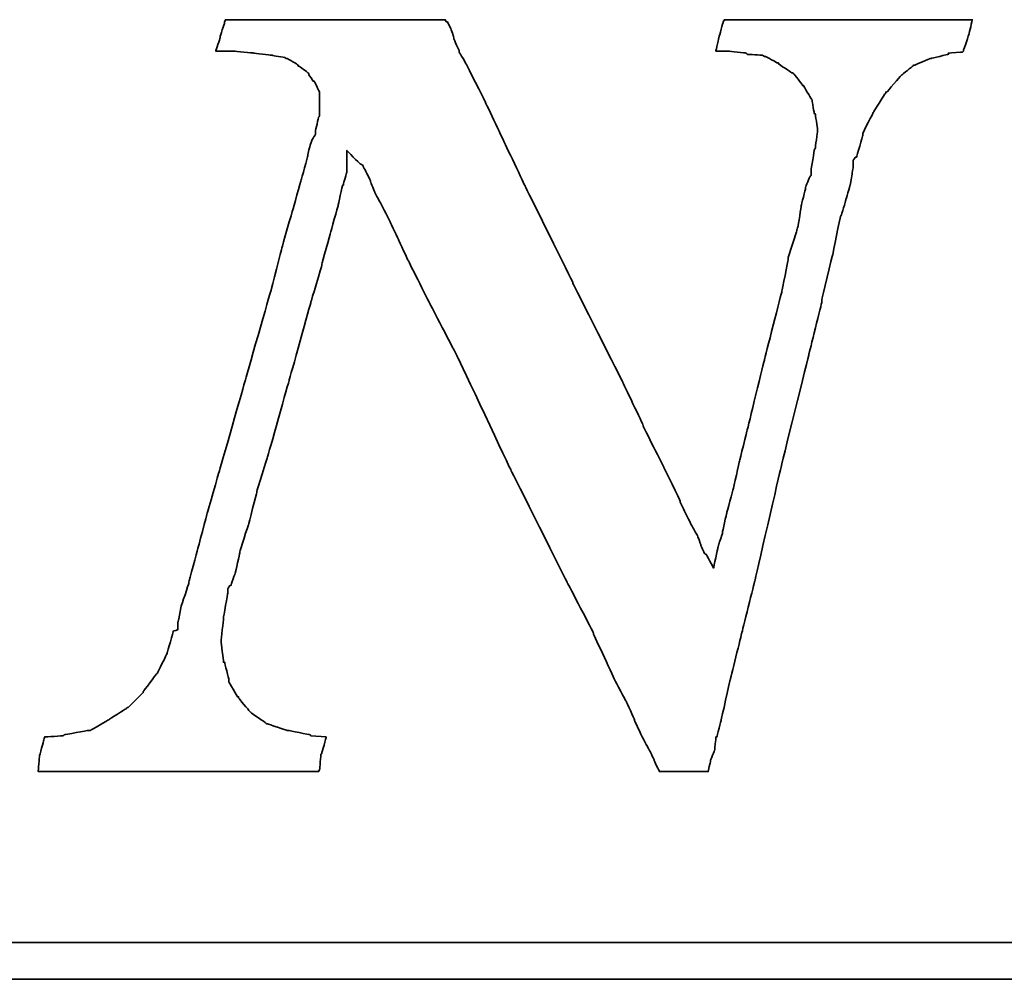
# Model space of a CAD drawing. Header units: millimetres. Extents: x -212 to 3135, y -1694 to 860.
# Tile 419 of 565: x 1106.82 to 1112.2, y -1119.61 to -1114.37. Entities that reach past the tile are written whole.
import ezdxf

# ---------------------------------------------------------------- set-up
doc = ezdxf.new("R2010")
doc.units = ezdxf.units.MM
doc.layers.add('DIM', color=4, linetype='CONTINUOUS')
doc.layers.add('layer 1', color=7, linetype='CONTINUOUS')

# ---------------------------------------------------------------- blocks, each defined once
blk = doc.blocks.new('TBI MOTION logo(完整正式版)')
at = {"layer": 'layer 1', "color": 22, "lineweight": 35}
for points, knots in [([(58.92625, -7.91875), (58.92625, -7.91875), (58.58625, -7.89375), (58.58625, -7.89375), (58.58625, -7.89375), (58.58625, -7.89375), (58.56625, -7.87125), (58.56625, -7.87125), (58.56625, -7.87125), (58.56625, -7.87125), (58.08375, -7.77375), (58.08375, -7.77375), (58.08375, -7.77375), (58.08375, -7.77375), (58.06125, -7.77375), (58.06125, -7.77375), (58.06125, -7.77375), (58.06125, -7.77375), (57.62625, -7.63125), (57.62625, -7.63125), (57.62625, -7.63125), (57.62625, -7.63125), (57.60625, -7.63125), (57.60625, -7.63125), (57.60625, -7.63125), (57.60625, -7.63125), (57.58125, -7.60625), (57.58125, -7.60625), (57.58125, -7.60625), (57.58125, -7.60625), (57.26625, -7.38875), (57.26625, -7.38875), (57.26625, -7.38875), (57.26625, -7.38875), (57.24625, -7.36875), (57.24625, -7.36875), (57.24625, -7.36875), (57.24625, -7.36875), (57.22125, -7.34375), (57.22125, -7.34375), (57.22125, -7.34375), (57.22125, -7.34375), (56.98125, -7.05375), (56.98125, -7.05375), (56.98125, -7.05375), (56.98125, -7.05375), (56.98125, -7.02875), (56.98125, -7.02875), (56.98125, -7.02875), (56.98125, -7.02875), (56.95625, -7.02875), (56.95625, -7.02875), (56.95625, -7.02875), (56.95625, -7.02875), (56.76625, -6.69625), (56.76625, -6.69625), (56.76625, -6.69625), (56.76625, -6.69625), (56.76625, -6.67125), (56.76625, -6.67125), (56.76625, -6.67125), (56.76625, -6.67125), (56.76625, -6.64875), (56.76625, -6.64875), (56.76625, -6.64875), (56.76625, -6.64875), (56.67125, -6.26375), (56.67125, -6.26375), (56.67125, -6.26375), (56.67125, -6.26375), (56.64625, -6.26375), (56.64625, -6.26375), (56.64625, -6.26375), (56.64625, -6.26375), (56.64625, -6.23875), (56.64625, -6.23875), (56.64625, -6.23875), (56.64625, -6.23875), (56.59625, -5.80875), (56.59625, -5.80875), (56.59625, -5.80875), (56.59625, -5.80875), (56.59625, -5.78375), (56.59625, -5.78375), (56.59625, -5.78375), (56.59625, -5.78375), (56.64625, -5.30375), (56.64625, -5.30375), (56.64625, -5.30375), (56.64625, -5.30375), (56.64625, -5.27875), (56.64625, -5.27875), (56.64625, -5.27875), (56.64625, -5.27875), (56.74125, -4.72875), (56.74125, -4.72875), (56.74125, -4.72875), (56.74125, -4.72875), (56.74125, -4.67875), (56.74125, -4.67875), (56.74125, -4.67875), (56.74125, -4.67875), (56.74125, -4.63375), (56.74125, -4.63375), (56.74125, -4.63375), (56.74125, -4.63375), (56.79125, -4.55875), (56.79125, -4.55875), (56.79125, -4.55875), (56.79125, -4.55875), (56.81125, -4.55875), (56.81125, -4.55875), (56.81125, -4.55875), (56.81125, -4.55875), (56.91125, -4.27375), (56.91125, -4.27375), (56.91125, -4.27375), (56.91125, -4.27375), (57.00625, -3.83874), (57.00625, -3.83874), (57.00625, -3.83874), (57.00625, -3.83874), (57.00625, -3.81374), (57.00625, -3.81374), (57.00625, -3.81374), (57.00625, -3.81374), (57.19875, -3.21374), (57.19875, -3.21374), (57.19875, -3.21374), (57.19875, -3.21374), (57.38625, -2.49625), (57.38625, -2.49625), (57.38625, -2.49625), (57.38625, -2.49625), (57.38625, -2.47374), (57.38625, -2.47374), (57.38625, -2.47374), (57.38625, -2.47374), (57.62625, -1.70375), (57.62625, -1.70375), (57.62625, -1.70375), (57.62625, -1.70375), (58.10625, 0.00125), (58.10625, 0.00125), (58.10625, 0.00125), (58.10625, 0.00125), (58.58625, 1.72625), (58.58625, 1.72625), (58.58625, 1.72625), (58.58625, 1.72625), (58.82625, 2.54125), (58.82625, 2.54125), (58.82625, 2.54125), (58.82625, 2.54125), (58.82625, 2.56374), (58.82625, 2.56374), (58.82625, 2.56374), (58.82625, 2.56374), (59.02125, 3.26125), (59.02125, 3.26125), (59.02125, 3.26125), (59.02125, 3.26125), (59.18625, 3.86125), (59.18625, 3.86125), (59.18625, 3.86125), (59.18625, 3.86125), (59.28625, 4.31875), (59.28625, 4.31875), (59.28625, 4.31875), (59.28625, 4.31875), (59.30625, 4.31875), (59.30625, 4.31875), (59.30625, 4.31875), (59.30625, 4.31875), (59.30625, 4.34125), (59.30625, 4.34125), (59.30625, 4.34125), (59.30625, 4.34125), (59.38125, 4.60625), (59.38125, 4.60625), (59.38125, 4.60625), (59.38125, 4.60625), (59.38125, 4.65125), (59.38125, 4.65125), (59.38125, 4.65125), (59.38125, 4.65125), (59.38125, 5.08625), (59.38125, 5.08625), (59.38125, 5.08625), (59.38125, 5.08625), (59.66625, 4.79624), (59.66625, 4.79624), (59.66625, 4.79624), (59.66625, 4.79624), (59.74125, 4.75124), (59.74125, 4.75124), (59.74125, 4.75124), (59.74125, 4.75124), (59.74125, 4.72624), (59.74125, 4.72624), (59.74125, 4.72624), (59.74125, 4.72624), (59.76125, 4.70124), (59.76125, 4.70124), (59.76125, 4.70124), (59.76125, 4.70124), (59.81125, 4.60625), (59.81125, 4.60625), (59.81125, 4.60625), (59.81125, 4.60625), (59.90625, 4.41125), (59.90625, 4.41125), (59.90625, 4.41125), (59.90625, 4.41125), (59.90625, 4.39125), (59.90625, 4.39125), (59.90625, 4.39125), (59.90625, 4.39125), (60.00375, 4.15124), (60.00375, 4.15124), (60.00375, 4.15124), (60.00375, 4.15124), (60.14625, 3.88374), (60.14625, 3.88374), (60.14625, 3.88374), (60.14625, 3.88374), (60.34125, 3.50124), (60.34125, 3.50124), (60.34125, 3.50124), (60.34125, 3.50124), (60.53125, 3.09125), (60.53125, 3.09125), (60.53125, 3.09125), (60.53125, 3.09125), (60.74625, 2.63625), (60.74625, 2.63625), (60.74625, 2.63625), (60.74625, 2.63625), (61.25125, 1.63124), (61.25125, 1.63124), (61.25125, 1.63124), (61.25125, 1.63124), (61.85125, 0.47625), (61.85125, 0.47625), (61.85125, 0.47625), (61.85125, 0.47625), (63.02625, -2.01874), (63.02625, -2.01874), (63.02625, -2.01874), (63.02625, -2.01874), (64.27625, -4.51374), (64.27625, -4.51374), (64.27625, -4.51374), (64.27625, -4.51374), (64.85125, -5.61375), (64.85125, -5.61375), (64.85125, -5.61375), (64.85125, -5.61375), (64.85125, -5.64125), (64.85125, -5.64125), (64.85125, -5.64125), (64.85125, -5.64125), (65.32875, -6.67125), (65.32875, -6.67125), (65.32875, -6.67125), (65.32875, -6.67125), (65.57125, -7.12875), (65.57125, -7.12875), (65.57125, -7.12875), (65.57125, -7.12875), (65.76125, -7.53625), (65.76125, -7.53625), (65.76125, -7.53625), (65.76125, -7.53625), (65.76125, -7.55625), (65.76125, -7.55625), (65.76125, -7.55625), (65.76125, -7.55625), (65.90375, -7.87125), (65.90375, -7.87125), (65.90375, -7.87125), (65.90375, -7.87125), (66.07125, -8.18125), (66.07125, -8.18125), (66.07125, -8.18125), (66.07125, -8.18125), (66.19125, -8.42375), (66.19125, -8.42375), (66.19125, -8.42375), (66.19125, -8.42375), (66.19125, -8.44375), (66.19125, -8.44375), (66.19125, -8.44375), (66.19125, -8.44375), (66.29125, -8.63875), (66.29125, -8.63875), (66.29125, -8.63875), (66.29125, -8.63875), (66.31125, -8.68625), (66.31125, -8.68625), (66.31125, -8.68625), (66.31125, -8.68625), (66.38375, -8.68625), (66.38375, -8.68625), (66.38375, -8.68625), (66.38375, -8.68625), (66.84125, -8.68625), (66.84125, -8.68625), (66.84125, -8.68625), (66.84125, -8.68625), (67.29625, -8.68625), (67.29625, -8.68625), (67.29625, -8.68625), (67.29625, -8.68625), (67.36625, -8.68625), (67.36625, -8.68625), (67.36625, -8.68625), (67.36625, -8.68625), (67.39125, -8.68625), (67.39125, -8.68625), (67.39125, -8.68625), (67.39125, -8.68625), (67.44125, -8.46875), (67.44125, -8.46875), (67.44125, -8.46875), (67.44125, -8.46875), (67.44125, -8.44375), (67.44125, -8.44375), (67.44125, -8.44375), (67.44125, -8.44375), (67.53625, -8.20375), (67.53625, -8.20375), (67.53625, -8.20375), (67.53625, -8.20375), (67.56125, -7.94375), (67.56125, -7.94375), (67.56125, -7.94375), (67.56125, -7.94375), (67.56125, -7.91875), (67.56125, -7.91875), (67.56125, -7.91875), (67.56125, -7.91875), (67.58625, -7.91875), (67.58625, -7.91875), (67.58625, -7.91875), (67.58625, -7.91875), (67.68125, -7.53625), (67.68125, -7.53625), (67.68125, -7.53625), (67.68125, -7.53625), (67.87375, -6.67125), (67.87375, -6.67125), (67.87375, -6.67125), (67.87375, -6.67125), (68.13625, -5.61375), (68.13625, -5.61375), (68.13625, -5.61375), (68.13625, -5.61375), (68.42375, -4.46374), (68.42375, -4.46374), (68.42375, -4.46374), (68.42375, -4.46374), (68.99875, -1.96874), (68.99875, -1.96874), (68.99875, -1.96874), (68.99875, -1.96874), (69.62625, 0.57625), (69.62625, 0.57625), (69.62625, 0.57625), (69.62625, 0.57625), (69.91125, 1.72625), (69.91125, 1.72625), (69.91125, 1.72625), (69.91125, 1.72625), (69.91125, 1.77625), (69.91125, 1.77625), (69.91125, 1.77625), (69.91125, 1.77625), (70.15125, 2.78124), (70.15125, 2.78124), (70.15125, 2.78124), (70.15125, 2.78124), (70.32125, 3.62125), (70.32125, 3.62125), (70.32125, 3.62125), (70.32125, 3.62125), (70.34125, 3.64625), (70.34125, 3.64625), (70.34125, 3.64625), (70.34125, 3.64625), (70.44125, 3.98125), (70.44125, 3.98125), (70.44125, 3.98125), (70.44125, 3.98125), (70.53625, 4.31875), (70.53625, 4.31875), (70.53625, 4.31875), (70.53625, 4.31875), (70.58125, 4.55875), (70.58125, 4.55875), (70.58125, 4.55875), (70.58125, 4.55875), (70.60625, 4.72624), (70.60625, 4.72624), (70.60625, 4.72624), (70.60625, 4.72624), (70.60625, 4.79624), (70.60625, 4.79624), (70.60625, 4.79624), (70.60625, 4.79624), (70.60625, 4.87125), (70.60625, 4.87125), (70.60625, 4.87125), (70.60625, 4.87125), (70.65625, 4.94125), (70.65625, 4.94125), (70.65625, 4.94125), (70.65625, 4.94125), (70.68125, 4.94125), (70.68125, 4.94125), (70.68125, 4.94125), (70.68125, 4.94125), (70.82125, 5.42125), (70.82125, 5.42125), (70.82125, 5.42125), (70.82125, 5.42125), (70.82125, 5.44625), (70.82125, 5.44625), (70.82125, 5.44625), (70.82125, 5.44625), (70.82125, 5.47125), (70.82125, 5.47125), (70.82125, 5.47125), (70.82125, 5.47125), (71.06125, 5.94625), (71.06125, 5.94625), (71.06125, 5.94625), (71.06125, 5.94625), (71.30125, 6.33124), (71.30125, 6.33124), (71.30125, 6.33124), (71.30125, 6.33124), (71.32625, 6.35625), (71.32625, 6.35625), (71.32625, 6.35625), (71.32625, 6.35625), (71.32625, 6.38124), (71.32625, 6.38124), (71.32625, 6.38124), (71.32625, 6.38124), (71.35125, 6.38124), (71.35125, 6.38124), (71.35125, 6.38124), (71.35125, 6.38124), (71.66125, 6.74125), (71.66125, 6.74125), (71.66125, 6.74125), (71.66125, 6.74125), (71.68625, 6.76625), (71.68625, 6.76625), (71.68625, 6.76625), (71.68625, 6.76625), (71.92625, 6.95624), (71.92625, 6.95624), (71.92625, 6.95624), (71.92625, 6.95624), (71.95125, 6.98125), (71.95125, 6.98125), (71.95125, 6.98125), (71.95125, 6.98125), (71.97625, 6.98125), (71.97625, 6.98125), (71.97625, 6.98125), (71.97625, 6.98125), (72.31125, 7.12624), (72.31125, 7.12624), (72.31125, 7.12624), (72.31125, 7.12624), (72.33375, 7.12624), (72.33375, 7.12624), (72.33375, 7.12624), (72.33375, 7.12624), (72.71625, 7.21875), (72.71625, 7.21875), (72.71625, 7.21875), (72.71625, 7.21875), (72.71625, 7.24624), (72.71625, 7.24624), (72.71625, 7.24624), (72.71625, 7.24624), (72.74125, 7.24624), (72.74125, 7.24624), (72.74125, 7.24624), (72.74125, 7.24624), (73.03124, 7.26624), (73.03124, 7.26624), (73.03124, 7.26624), (73.03124, 7.26624), (73.05375, 7.29125), (73.05375, 7.29125), (73.05375, 7.29125), (73.05375, 7.29125), (73.05375, 7.31625), (73.05375, 7.31625), (73.05375, 7.31625), (73.05375, 7.31625), (73.17625, 7.67625), (73.17625, 7.67625), (73.17625, 7.67625), (73.17625, 7.67625), (73.24625, 7.98625), (73.24625, 7.98625), (73.24625, 7.98625), (73.24625, 7.98625), (73.19625, 7.98625), (73.19625, 7.98625), (73.19625, 7.98625), (73.19625, 7.98625), (72.93625, 7.98625), (72.93625, 7.98625), (72.93625, 7.98625), (72.93625, 7.98625), (72.55125, 7.98625), (72.55125, 7.98625), (72.55125, 7.98625), (72.55125, 7.98625), (72.09625, 7.98625), (72.09625, 7.98625), (72.09625, 7.98625), (72.09625, 7.98625), (71.64125, 7.98625), (71.64125, 7.98625), (71.64125, 7.98625), (71.64125, 7.98625), (70.53625, 7.98625), (70.53625, 7.98625), (70.53625, 7.98625), (70.53625, 7.98625), (69.47875, 7.98625), (69.47875, 7.98625), (69.47875, 7.98625), (69.47875, 7.98625), (68.95125, 7.98625), (68.95125, 7.98625), (68.95125, 7.98625), (68.95125, 7.98625), (68.52125, 7.98625), (68.52125, 7.98625), (68.52125, 7.98625), (68.52125, 7.98625), (68.13625, 7.98625), (68.13625, 7.98625), (68.13625, 7.98625), (68.13625, 7.98625), (67.87375, 7.98625), (67.87375, 7.98625), (67.87375, 7.98625), (67.87375, 7.98625), (67.75125, 7.98625), (67.75125, 7.98625), (67.75125, 7.98625), (67.75125, 7.98625), (67.72625, 7.94125), (67.72625, 7.94125), (67.72625, 7.94125), (67.72625, 7.94125), (67.63125, 7.60625), (67.63125, 7.60625), (67.63125, 7.60625), (67.63125, 7.60625), (67.56125, 7.29125), (67.56125, 7.29125), (67.56125, 7.29125), (67.56125, 7.29125), (67.72625, 7.29125), (67.72625, 7.29125), (67.72625, 7.29125), (67.72625, 7.29125), (67.82625, 7.29125), (67.82625, 7.29125), (67.82625, 7.29125), (67.82625, 7.29125), (67.84625, 7.29125), (67.84625, 7.29125), (67.84625, 7.29125), (67.84625, 7.29125), (68.23125, 7.24624), (68.23125, 7.24624), (68.23125, 7.24624), (68.23125, 7.24624), (68.25875, 7.21875), (68.25875, 7.21875), (68.25875, 7.21875), (68.25875, 7.21875), (68.59125, 7.19624), (68.59125, 7.19624), (68.59125, 7.19624), (68.59125, 7.19624), (68.64125, 7.17125), (68.64125, 7.17125), (68.64125, 7.17125), (68.64125, 7.17125), (68.66625, 7.17125), (68.66625, 7.17125), (68.66625, 7.17125), (68.66625, 7.17125), (68.92625, 7.02624), (68.92625, 7.02624), (68.92625, 7.02624), (68.92625, 7.02624), (68.95125, 7.02624), (68.95125, 7.02624), (68.95125, 7.02624), (68.95125, 7.02624), (68.95125, 7.00624), (68.95125, 7.00624), (68.95125, 7.00624), (68.95125, 7.00624), (69.23875, 6.81125), (69.23875, 6.81125), (69.23875, 6.81125), (69.23875, 6.81125), (69.26625, 6.81125), (69.26625, 6.81125), (69.26625, 6.81125), (69.26625, 6.81125), (69.28625, 6.78625), (69.28625, 6.78625), (69.28625, 6.78625), (69.28625, 6.78625), (69.47875, 6.54875), (69.47875, 6.54875), (69.47875, 6.54875), (69.47875, 6.54875), (69.47875, 6.52375), (69.47875, 6.52375), (69.47875, 6.52375), (69.47875, 6.52375), (69.50625, 6.52375), (69.50625, 6.52375), (69.50625, 6.52375), (69.50625, 6.52375), (69.67125, 6.23625), (69.67125, 6.23625), (69.67125, 6.23625), (69.67125, 6.23625), (69.69375, 6.21125), (69.69375, 6.21125), (69.69375, 6.21125), (69.69375, 6.21125), (69.69375, 6.18625), (69.69375, 6.18625), (69.69375, 6.18625), (69.69375, 6.18625), (69.74625, 5.89875), (69.74625, 5.89875), (69.74625, 5.89875), (69.74625, 5.89875), (69.76625, 5.89875), (69.76625, 5.89875), (69.76625, 5.89875), (69.76625, 5.89875), (69.81375, 5.56625), (69.81375, 5.56625), (69.81375, 5.56625), (69.81375, 5.56625), (69.81375, 5.54125), (69.81375, 5.54125), (69.81375, 5.54125), (69.81375, 5.54125), (69.81375, 5.51625), (69.81375, 5.51625), (69.81375, 5.51625), (69.81375, 5.51625), (69.76625, 5.13125), (69.76625, 5.13125), (69.76625, 5.13125), (69.76625, 5.13125), (69.74625, 5.10874), (69.74625, 5.10874), (69.74625, 5.10874), (69.74625, 5.10874), (69.67125, 4.65125), (69.67125, 4.65125), (69.67125, 4.65125), (69.67125, 4.65125), (69.67125, 4.55875), (69.67125, 4.55875), (69.67125, 4.55875), (69.67125, 4.55875), (69.67125, 4.53125), (69.67125, 4.53125), (69.67125, 4.53125), (69.67125, 4.53125), (69.64625, 4.50874), (69.64625, 4.50874), (69.64625, 4.50874), (69.64625, 4.50874), (69.55125, 4.27125), (69.55125, 4.27125), (69.55125, 4.27125), (69.55125, 4.27125), (69.55125, 4.24625), (69.55125, 4.24625), (69.55125, 4.24625), (69.55125, 4.24625), (69.45375, 3.86125), (69.45375, 3.86125), (69.45375, 3.86125), (69.45375, 3.86125), (69.38625, 3.40624), (69.38625, 3.40624), (69.38625, 3.40624), (69.38625, 3.40624), (69.35875, 3.33125), (69.35875, 3.33125), (69.35875, 3.33125), (69.35875, 3.33125), (69.35875, 3.30875), (69.35875, 3.30875), (69.35875, 3.30875), (69.35875, 3.30875), (69.16625, 2.71125), (69.16625, 2.71125), (69.16625, 2.71125), (69.16625, 2.71125), (69.16625, 2.66375), (69.16625, 2.66375), (69.16625, 2.66375), (69.16625, 2.66375), (69.02625, 1.96374), (69.02625, 1.96374), (69.02625, 1.96374), (69.02625, 1.96374), (68.64125, 0.45624), (68.64125, 0.45624), (68.64125, 0.45624), (68.64125, 0.45624), (68.25875, -1.10625), (68.25875, -1.10625), (68.25875, -1.10625), (68.25875, -1.10625), (68.08625, -1.80125), (68.08625, -1.80125), (68.08625, -1.80125), (68.08625, -1.80125), (67.94625, -2.42625), (67.94625, -2.42625), (67.94625, -2.42625), (67.94625, -2.42625), (67.80125, -2.95375), (67.80125, -2.95375), (67.80125, -2.95375), (67.80125, -2.95375), (67.70625, -3.38375), (67.70625, -3.38375), (67.70625, -3.38375), (67.70625, -3.38375), (67.70625, -3.40875), (67.70625, -3.40875), (67.70625, -3.40875), (67.70625, -3.40875), (67.63125, -3.62375), (67.63125, -3.62375), (67.63125, -3.62375), (67.63125, -3.62375), (67.60625, -3.72125), (67.60625, -3.72125), (67.60625, -3.72125), (67.60625, -3.72125), (67.51125, -4.17375), (67.51125, -4.17375), (67.51125, -4.17375), (67.51125, -4.17375), (67.34625, -3.86374), (67.34625, -3.86374), (67.34625, -3.86374), (67.34625, -3.86374), (67.32125, -3.86374), (67.32125, -3.86374), (67.32125, -3.86374), (67.32125, -3.86374), (67.27125, -3.76874), (67.27125, -3.76874), (67.27125, -3.76874), (67.27125, -3.76874), (67.22625, -3.67374), (67.22625, -3.67374), (67.22625, -3.67374), (67.22625, -3.67374), (67.22625, -3.64875), (67.22625, -3.64875), (67.22625, -3.64875), (67.22625, -3.64875), (67.15125, -3.45375), (67.15125, -3.45375), (67.15125, -3.45375), (67.15125, -3.45375), (67.05625, -3.28875), (67.05625, -3.28875), (67.05625, -3.28875), (67.05625, -3.28875), (66.91125, -3.00125), (66.91125, -3.00125), (66.91125, -3.00125), (66.91125, -3.00125), (66.77125, -2.71375), (66.77125, -2.71375), (66.77125, -2.71375), (66.77125, -2.71375), (66.77125, -2.68875), (66.77125, -2.68875), (66.77125, -2.68875), (66.77125, -2.68875), (66.41125, -1.94374), (66.41125, -1.94374), (66.41125, -1.94374), (66.41125, -1.94374), (65.95125, -1.03375), (65.95125, -1.03375), (65.95125, -1.03375), (65.95125, -1.03375), (65.95125, -1.00875), (65.95125, -1.00875), (65.95125, -1.00875), (65.95125, -1.00875), (65.49625, -0.04874), (65.49625, -0.04874), (65.49625, -0.04874), (65.49625, -0.04874), (64.39375, 2.13624), (64.39375, 2.13624), (64.39375, 2.13624), (64.39375, 2.13624), (64.39375, 2.15624), (64.39375, 2.15624), (64.39375, 2.15624), (64.39375, 2.15624), (63.33625, 4.29125), (63.33625, 4.29125), (63.33625, 4.29125), (63.33625, 4.29125), (62.85625, 5.30125), (62.85625, 5.30125), (62.85625, 5.30125), (62.85625, 5.30125), (62.42625, 6.21125), (62.42625, 6.21125), (62.42625, 6.21125), (62.42625, 6.21125), (62.04125, 6.98125), (62.04125, 6.98125), (62.04125, 6.98125), (62.04125, 6.98125), (61.87375, 7.26624), (61.87375, 7.26624), (61.87375, 7.26624), (61.87375, 7.26624), (61.87375, 7.29125), (61.87375, 7.29125), (61.87375, 7.29125), (61.87375, 7.29125), (61.75625, 7.55625), (61.75625, 7.55625), (61.75625, 7.55625), (61.75625, 7.55625), (61.75625, 7.58124), (61.75625, 7.58124), (61.75625, 7.58124), (61.75625, 7.58124), (61.68375, 7.79375), (61.68375, 7.79375), (61.68375, 7.79375), (61.68375, 7.79375), (61.61125, 7.94125), (61.61125, 7.94125), (61.61125, 7.94125), (61.61125, 7.94125), (61.58625, 7.94125), (61.58625, 7.94125), (61.58625, 7.94125), (61.58625, 7.94125), (61.56375, 7.98625), (61.56375, 7.98625), (61.56375, 7.98625), (61.56375, 7.98625), (61.41875, 7.98625), (61.41875, 7.98625), (61.41875, 7.98625), (61.41875, 7.98625), (61.18125, 7.98625), (61.18125, 7.98625), (61.18125, 7.98625), (61.18125, 7.98625), (60.84125, 7.98625), (60.84125, 7.98625), (60.84125, 7.98625), (60.84125, 7.98625), (60.02625, 7.98625), (60.02625, 7.98625), (60.02625, 7.98625), (60.02625, 7.98625), (59.11625, 7.98625), (59.11625, 7.98625), (59.11625, 7.98625), (59.11625, 7.98625), (58.15625, 7.98625), (58.15625, 7.98625), (58.15625, 7.98625), (58.15625, 7.98625), (57.34125, 7.98625), (57.34125, 7.98625), (57.34125, 7.98625), (57.34125, 7.98625), (57.00625, 7.98625), (57.00625, 7.98625), (57.00625, 7.98625), (57.00625, 7.98625), (56.76625, 7.98625), (56.76625, 7.98625), (56.76625, 7.98625), (56.76625, 7.98625), (56.69125, 7.98625), (56.69125, 7.98625), (56.69125, 7.98625), (56.69125, 7.98625), (56.67125, 7.94125), (56.67125, 7.94125), (56.67125, 7.94125), (56.67125, 7.94125), (56.67125, 7.91625), (56.67125, 7.91625), (56.67125, 7.91625), (56.67125, 7.91625), (56.57125, 7.60625), (56.57125, 7.60625), (56.57125, 7.60625), (56.57125, 7.60625), (56.57125, 7.58124), (56.57125, 7.58124), (56.57125, 7.58124), (56.57125, 7.58124), (56.47625, 7.29125), (56.47625, 7.29125), (56.47625, 7.29125), (56.47625, 7.29125), (56.57125, 7.29125), (56.57125, 7.29125), (56.57125, 7.29125), (56.57125, 7.29125), (56.76625, 7.29125), (56.76625, 7.29125), (56.76625, 7.29125), (56.76625, 7.29125), (56.86125, 7.29125), (56.86125, 7.29125), (56.86125, 7.29125), (56.86125, 7.29125), (56.88625, 7.29125), (56.88625, 7.29125), (56.88625, 7.29125), (56.88625, 7.29125), (57.31625, 7.24624), (57.31625, 7.24624), (57.31625, 7.24624), (57.31625, 7.24624), (57.70125, 7.19624), (57.70125, 7.19624), (57.70125, 7.19624), (57.70125, 7.19624), (57.72625, 7.19624), (57.72625, 7.19624), (57.72625, 7.19624), (57.72625, 7.19624), (58.01125, 7.14624), (58.01125, 7.14624), (58.01125, 7.14624), (58.01125, 7.14624), (58.03625, 7.12624), (58.03625, 7.12624), (58.03625, 7.12624), (58.03625, 7.12624), (58.06125, 7.12624), (58.06125, 7.12624), (58.06125, 7.12624), (58.06125, 7.12624), (58.30125, 6.98125), (58.30125, 6.98125), (58.30125, 6.98125), (58.30125, 6.98125), (58.30125, 6.95624), (58.30125, 6.95624), (58.30125, 6.95624), (58.30125, 6.95624), (58.32375, 6.95624), (58.32375, 6.95624), (58.32375, 6.95624), (58.32375, 6.95624), (58.51625, 6.81125), (58.51625, 6.81125), (58.51625, 6.81125), (58.51625, 6.81125), (58.54125, 6.78625), (58.54125, 6.78625), (58.54125, 6.78625), (58.54125, 6.78625), (58.54125, 6.76625), (58.54125, 6.76625), (58.54125, 6.76625), (58.54125, 6.76625), (58.63625, 6.62124), (58.63625, 6.62124), (58.63625, 6.62124), (58.63625, 6.62124), (58.65875, 6.62124), (58.65875, 6.62124), (58.65875, 6.62124), (58.65875, 6.62124), (58.75625, 6.42625), (58.75625, 6.42625), (58.75625, 6.42625), (58.75625, 6.42625), (58.77875, 6.38124), (58.77875, 6.38124), (58.77875, 6.38124), (58.77875, 6.38124), (58.77875, 6.33124), (58.77875, 6.33124), (58.77875, 6.33124), (58.77875, 6.33124), (58.77875, 6.09125), (58.77875, 6.09125), (58.77875, 6.09125), (58.77875, 6.09125), (58.77875, 5.85125), (58.77875, 5.85125), (58.77875, 5.85125), (58.77875, 5.85125), (58.75625, 5.82625), (58.75625, 5.82625), (58.75625, 5.82625), (58.75625, 5.82625), (58.68625, 5.51625), (58.68625, 5.51625), (58.68625, 5.51625), (58.68625, 5.51625), (58.68625, 5.47125), (58.68625, 5.47125), (58.68625, 5.47125), (58.68625, 5.47125), (58.68625, 5.44625), (58.68625, 5.44625), (58.68625, 5.44625), (58.68625, 5.44625), (58.65875, 5.39625), (58.65875, 5.39625), (58.65875, 5.39625), (58.65875, 5.39625), (58.61125, 5.32624), (58.61125, 5.32624), (58.61125, 5.32624), (58.61125, 5.32624), (58.56625, 5.20375), (58.56625, 5.20375), (58.56625, 5.20375), (58.56625, 5.20375), (58.51625, 4.99125), (58.51625, 4.99125), (58.51625, 4.99125), (58.51625, 4.99125), (58.51625, 4.96625), (58.51625, 4.96625), (58.51625, 4.96625), (58.51625, 4.96625), (58.37125, 4.43625), (58.37125, 4.43625), (58.37125, 4.43625), (58.37125, 4.43625), (58.18125, 3.76625), (58.18125, 3.76625), (58.18125, 3.76625), (58.18125, 3.76625), (57.94125, 2.92624), (57.94125, 2.92624), (57.94125, 2.92624), (57.94125, 2.92624), (57.70125, 1.98874), (57.70125, 1.98874), (57.70125, 1.98874), (57.70125, 1.98874), (57.12625, -0.02374), (57.12625, -0.02374), (57.12625, -0.02374), (57.12625, -0.02374), (56.55125, -2.03875), (56.55125, -2.03875), (56.55125, -2.03875), (56.55125, -2.03875), (56.28625, -2.95375), (56.28625, -2.95375), (56.28625, -2.95375), (56.28625, -2.95375), (56.07125, -3.76874), (56.07125, -3.76874), (56.07125, -3.76874), (56.07125, -3.76874), (55.87625, -4.48874), (55.87625, -4.48874), (55.87625, -4.48874), (55.87625, -4.48874), (55.87625, -4.51374), (55.87625, -4.51374), (55.87625, -4.51374), (55.87625, -4.51374), (55.71125, -5.01625), (55.71125, -5.01625), (55.71125, -5.01625), (55.71125, -5.01625), (55.66125, -5.25375), (55.66125, -5.25375), (55.66125, -5.25375), (55.66125, -5.25375), (55.66125, -5.27875), (55.66125, -5.27875), (55.66125, -5.27875), (55.66125, -5.27875), (55.63625, -5.37375), (55.63625, -5.37375), (55.63625, -5.37375), (55.63625, -5.37375), (55.63625, -5.42375), (55.63625, -5.42375), (55.63625, -5.42375), (55.63625, -5.42375), (55.63625, -5.54125), (55.63625, -5.54125), (55.63625, -5.54125), (55.63625, -5.54125), (55.54125, -5.56875), (55.54125, -5.56875), (55.54125, -5.56875), (55.54125, -5.56875), (55.39625, -6.04875), (55.39625, -6.04875), (55.39625, -6.04875), (55.39625, -6.04875), (55.39625, -6.06875), (55.39625, -6.06875), (55.39625, -6.06875), (55.39625, -6.06875), (55.18125, -6.50375), (55.18125, -6.50375), (55.18125, -6.50375), (55.18125, -6.50375), (55.15625, -6.52875), (55.15625, -6.52875), (55.15625, -6.52875), (55.15625, -6.52875), (54.86875, -6.91125), (54.86875, -6.91125), (54.86875, -6.91125), (54.86875, -6.91125), (54.86875, -6.93375), (54.86875, -6.93375), (54.86875, -6.93375), (54.86875, -6.93375), (54.53125, -7.26875), (54.53125, -7.26875), (54.53125, -7.26875), (54.53125, -7.26875), (54.51125, -7.26875), (54.51125, -7.26875), (54.51125, -7.26875), (54.51125, -7.26875), (54.48625, -7.29625), (54.48625, -7.29625), (54.48625, -7.29625), (54.48625, -7.29625), (54.10375, -7.53625), (54.10375, -7.53625), (54.10375, -7.53625), (54.10375, -7.53625), (53.69625, -7.77375), (53.69625, -7.77375), (53.69625, -7.77375), (53.69625, -7.77375), (53.67125, -7.77375), (53.67125, -7.77375), (53.67125, -7.77375), (53.67125, -7.77375), (53.64625, -7.77375), (53.64625, -7.77375), (53.64625, -7.77375), (53.64625, -7.77375), (53.11625, -7.87125), (53.11625, -7.87125), (53.11625, -7.87125), (53.11625, -7.87125), (53.09625, -7.89375), (53.09625, -7.89375), (53.09625, -7.89375), (53.09625, -7.89375), (52.68625, -7.91875), (52.68625, -7.91875), (52.68625, -7.91875), (52.68625, -7.91875), (52.66125, -7.99125), (52.66125, -7.99125), (52.66125, -7.99125), (52.66125, -7.99125), (52.56625, -8.34875), (52.56625, -8.34875), (52.56625, -8.34875), (52.56625, -8.34875), (52.54125, -8.68625), (52.54125, -8.68625), (52.54125, -8.68625), (52.54125, -8.68625), (52.58875, -8.68625), (52.58875, -8.68625), (52.58875, -8.68625), (52.58875, -8.68625), (52.87625, -8.68625), (52.87625, -8.68625), (52.87625, -8.68625), (52.87625, -8.68625), (53.33625, -8.68625), (53.33625, -8.68625), (53.33625, -8.68625), (53.33625, -8.68625), (53.79125, -8.68625), (53.79125, -8.68625), (53.79125, -8.68625), (53.79125, -8.68625), (54.36625, -8.68625), (54.36625, -8.68625), (54.36625, -8.68625), (54.36625, -8.68625), (55.59125, -8.68625), (55.59125, -8.68625), (55.59125, -8.68625), (55.59125, -8.68625), (56.76625, -8.68625), (56.76625, -8.68625), (56.76625, -8.68625), (56.76625, -8.68625), (57.34125, -8.68625), (57.34125, -8.68625), (57.34125, -8.68625), (57.34125, -8.68625), (57.82125, -8.68625), (57.82125, -8.68625), (57.82125, -8.68625), (57.82125, -8.68625), (58.25125, -8.68625), (58.25125, -8.68625), (58.25125, -8.68625), (58.25125, -8.68625), (58.58625, -8.68625), (58.58625, -8.68625), (58.58625, -8.68625), (58.58625, -8.68625), (58.75625, -8.68625), (58.75625, -8.68625), (58.75625, -8.68625), (58.75625, -8.68625), (58.77875, -8.63875), (58.77875, -8.63875), (58.77875, -8.63875), (58.77875, -8.63875), (58.80625, -8.30375), (58.80625, -8.30375), (58.80625, -8.30375), (58.80625, -8.30375), (58.82625, -8.27875), (58.82625, -8.27875), (58.82625, -8.27875), (58.82625, -8.27875), (58.92625, -7.91875), (58.92625, -7.91875)], [0, 0, 0, 0, 0.003125, 0.003125, 0.003125, 0.00312501, 0.00625, 0.00625, 0.00625, 0.00625001, 0.009375, 0.009375, 0.009375, 0.00937501, 0.0125, 0.0125, 0.0125, 0.01250001, 0.015625, 0.015625, 0.015625, 0.01562501, 0.01875, 0.01875, 0.01875, 0.01875001, 0.021875, 0.021875, 0.021875, 0.02187501, 0.025, 0.025, 0.025, 0.02500001, 0.028125, 0.028125, 0.028125, 0.02812501, 0.03125, 0.03125, 0.03125, 0.03125001, 0.034375, 0.034375, 0.034375, 0.03437501, 0.0375, 0.0375, 0.0375, 0.03750001, 0.040625, 0.040625, 0.040625, 0.04062501, 0.04375, 0.04375, 0.04375, 0.04375001, 0.046875, 0.046875, 0.046875, 0.04687501, 0.05, 0.05, 0.05, 0.05000001, 0.053125, 0.053125, 0.053125, 0.05312501, 0.05625, 0.05625, 0.05625, 0.05625001, 0.059375, 0.059375, 0.059375, 0.05937501, 0.0625, 0.0625, 0.0625, 0.06250001, 0.065625, 0.065625, 0.065625, 0.06562501, 0.06875, 0.06875, 0.06875, 0.06875001, 0.071875, 0.071875, 0.071875, 0.07187501, 0.075, 0.075, 0.075, 0.07500001, 0.078125, 0.078125, 0.078125, 0.07812501, 0.08125, 0.08125, 0.08125, 0.08125001, 0.084375, 0.084375, 0.084375, 0.08437501, 0.0875, 0.0875, 0.0875, 0.08750001, 0.090625, 0.090625, 0.090625, 0.09062501, 0.09375, 0.09375, 0.09375, 0.09375001, 0.096875, 0.096875, 0.096875, 0.09687501, 0.1, 0.1, 0.1, 0.10000001, 0.103125, 0.103125, 0.103125, 0.10312501, 0.10625, 0.10625, 0.10625, 0.10625001, 0.109375, 0.109375, 0.109375, 0.10937501, 0.1125, 0.1125, 0.1125, 0.11250001, 0.115625, 0.115625, 0.115625, 0.11562501, 0.11875, 0.11875, 0.11875, 0.11875001, 0.121875, 0.121875, 0.121875, 0.12187501, 0.125, 0.125, 0.125, 0.12500001, 0.128125, 0.128125, 0.128125, 0.12812501, 0.13125, 0.13125, 0.13125, 0.13125001, 0.134375, 0.134375, 0.134375, 0.13437501, 0.1375, 0.1375, 0.1375, 0.13750001, 0.140625, 0.140625, 0.140625, 0.14062501, 0.14375, 0.14375, 0.14375, 0.14375001, 0.146875, 0.146875, 0.146875, 0.14687501, 0.15, 0.15, 0.15, 0.15000001, 0.153125, 0.153125, 0.153125, 0.15312501, 0.15625, 0.15625, 0.15625, 0.15625001, 0.159375, 0.159375, 0.159375, 0.15937501, 0.1625, 0.1625, 0.1625, 0.16250001, 0.165625, 0.165625, 0.165625, 0.16562501, 0.16875, 0.16875, 0.16875, 0.16875001, 0.171875, 0.171875, 0.171875, 0.17187501, 0.175, 0.175, 0.175, 0.17500001, 0.178125, 0.178125, 0.178125, 0.17812501, 0.18125, 0.18125, 0.18125, 0.18125001, 0.184375, 0.184375, 0.184375, 0.18437501, 0.1875, 0.1875, 0.1875, 0.18750001, 0.190625, 0.190625, 0.190625, 0.19062501, 0.19375, 0.19375, 0.19375, 0.19375001, 0.196875, 0.196875, 0.196875, 0.19687501, 0.2, 0.2, 0.2, 0.20000001, 0.203125, 0.203125, 0.203125, 0.20312501, 0.20625, 0.20625, 0.20625, 0.20625001, 0.209375, 0.209375, 0.209375, 0.20937501, 0.2125, 0.2125, 0.2125, 0.21250001, 0.215625, 0.215625, 0.215625, 0.21562501, 0.21875, 0.21875, 0.21875, 0.21875001, 0.221875, 0.221875, 0.221875, 0.22187501, 0.225, 0.225, 0.225, 0.22500001, 0.228125, 0.228125, 0.228125, 0.22812501, 0.23125, 0.23125, 0.23125, 0.23125001, 0.234375, 0.234375, 0.234375, 0.23437501, 0.2375, 0.2375, 0.2375, 0.23750001, 0.240625, 0.240625, 0.240625, 0.24062501, 0.24375, 0.24375, 0.24375, 0.24375001, 0.246875, 0.246875, 0.246875, 0.24687501, 0.25, 0.25, 0.25, 0.25000001, 0.253125, 0.253125, 0.253125, 0.25312501, 0.25625, 0.25625, 0.25625, 0.25625001, 0.259375, 0.259375, 0.259375, 0.25937501, 0.2625, 0.2625, 0.2625, 0.26250001, 0.265625, 0.265625, 0.265625, 0.26562501, 0.26875, 0.26875, 0.26875, 0.26875001, 0.271875, 0.271875, 0.271875, 0.27187501, 0.275, 0.275, 0.275, 0.27500001, 0.278125, 0.278125, 0.278125, 0.27812501, 0.28125, 0.28125, 0.28125, 0.28125001, 0.284375, 0.284375, 0.284375, 0.28437501, 0.2875, 0.2875, 0.2875, 0.28750001, 0.290625, 0.290625, 0.290625, 0.29062501, 0.29375, 0.29375, 0.29375, 0.29375001, 0.296875, 0.296875, 0.296875, 0.29687501, 0.3, 0.3, 0.3, 0.30000001, 0.303125, 0.303125, 0.303125, 0.30312501, 0.30625, 0.30625, 0.30625, 0.30625001, 0.309375, 0.309375, 0.309375, 0.30937501, 0.3125, 0.3125, 0.3125, 0.31250001, 0.315625, 0.315625, 0.315625, 0.31562501, 0.31875, 0.31875, 0.31875, 0.31875001, 0.321875, 0.321875, 0.321875, 0.32187501, 0.325, 0.325, 0.325, 0.32500001, 0.328125, 0.328125, 0.328125, 0.32812501, 0.33125, 0.33125, 0.33125, 0.33125001, 0.334375, 0.334375, 0.334375, 0.33437501, 0.3375, 0.3375, 0.3375, 0.33750001, 0.340625, 0.340625, 0.340625, 0.34062501, 0.34375, 0.34375, 0.34375, 0.34375001, 0.346875, 0.346875, 0.346875, 0.34687501, 0.35, 0.35, 0.35, 0.35000001, 0.353125, 0.353125, 0.353125, 0.35312501, 0.35625, 0.35625, 0.35625, 0.35625001, 0.359375, 0.359375, 0.359375, 0.35937501, 0.3625, 0.3625, 0.3625, 0.36250001, 0.365625, 0.365625, 0.365625, 0.36562501, 0.36875, 0.36875, 0.36875, 0.36875001, 0.371875, 0.371875, 0.371875, 0.37187501, 0.375, 0.375, 0.375, 0.37500001, 0.378125, 0.378125, 0.378125, 0.37812501, 0.38125, 0.38125, 0.38125, 0.38125001, 0.384375, 0.384375, 0.384375, 0.38437501, 0.3875, 0.3875, 0.3875, 0.38750001, 0.390625, 0.390625, 0.390625, 0.39062501, 0.39375, 0.39375, 0.39375, 0.39375001, 0.396875, 0.396875, 0.396875, 0.39687501, 0.4, 0.4, 0.4, 0.40000001, 0.403125, 0.403125, 0.403125, 0.40312501, 0.40625, 0.40625, 0.40625, 0.40625001, 0.409375, 0.409375, 0.409375, 0.40937501, 0.4125, 0.4125, 0.4125, 0.41250001, 0.415625, 0.415625, 0.415625, 0.41562501, 0.41875, 0.41875, 0.41875, 0.41875001, 0.421875, 0.421875, 0.421875, 0.42187501, 0.425, 0.425, 0.425, 0.42500001, 0.428125, 0.428125, 0.428125, 0.42812501, 0.43125, 0.43125, 0.43125, 0.43125001, 0.434375, 0.434375, 0.434375, 0.43437501, 0.4375, 0.4375, 0.4375, 0.43750001, 0.440625, 0.440625, 0.440625, 0.44062501, 0.44375, 0.44375, 0.44375, 0.44375001, 0.446875, 0.446875, 0.446875, 0.44687501, 0.45, 0.45, 0.45, 0.45000001, 0.453125, 0.453125, 0.453125, 0.45312501, 0.45625, 0.45625, 0.45625, 0.45625001, 0.459375, 0.459375, 0.459375, 0.45937501, 0.4625, 0.4625, 0.4625, 0.46250001, 0.465625, 0.465625, 0.465625, 0.46562501, 0.46875, 0.46875, 0.46875, 0.46875001, 0.471875, 0.471875, 0.471875, 0.47187501, 0.475, 0.475, 0.475, 0.47500001, 0.478125, 0.478125, 0.478125, 0.47812501, 0.48125, 0.48125, 0.48125, 0.48125001, 0.484375, 0.484375, 0.484375, 0.48437501, 0.4875, 0.4875, 0.4875, 0.48750001, 0.490625, 0.490625, 0.490625, 0.49062501, 0.49375, 0.49375, 0.49375, 0.49375001, 0.496875, 0.496875, 0.496875, 0.49687501, 0.5, 0.5, 0.5, 0.50000001, 0.503125, 0.503125, 0.503125, 0.50312501, 0.50625, 0.50625, 0.50625, 0.50625001, 0.509375, 0.509375, 0.509375, 0.50937501, 0.5125, 0.5125, 0.5125, 0.51250001, 0.515625, 0.515625, 0.515625, 0.51562501, 0.51875, 0.51875, 0.51875, 0.51875001, 0.521875, 0.521875, 0.521875, 0.52187501, 0.525, 0.525, 0.525, 0.52500001, 0.528125, 0.528125, 0.528125, 0.52812501, 0.53125, 0.53125, 0.53125, 0.53125001, 0.534375, 0.534375, 0.534375, 0.53437501, 0.5375, 0.5375, 0.5375, 0.53750001, 0.540625, 0.540625, 0.540625, 0.54062501, 0.54375, 0.54375, 0.54375, 0.54375001, 0.546875, 0.546875, 0.546875, 0.54687501, 0.55, 0.55, 0.55, 0.55000001, 0.553125, 0.553125, 0.553125, 0.55312501, 0.55625, 0.55625, 0.55625, 0.55625001, 0.559375, 0.559375, 0.559375, 0.55937501, 0.5625, 0.5625, 0.5625, 0.56250001, 0.565625, 0.565625, 0.565625, 0.56562501, 0.56875, 0.56875, 0.56875, 0.56875001, 0.571875, 0.571875, 0.571875, 0.57187501, 0.575, 0.575, 0.575, 0.57500001, 0.578125, 0.578125, 0.578125, 0.57812501, 0.58125, 0.58125, 0.58125, 0.58125001, 0.584375, 0.584375, 0.584375, 0.58437501, 0.5875, 0.5875, 0.5875, 0.58750001, 0.590625, 0.590625, 0.590625, 0.59062501, 0.59375, 0.59375, 0.59375, 0.59375001, 0.596875, 0.596875, 0.596875, 0.59687501, 0.6, 0.6, 0.6, 0.60000001, 0.603125, 0.603125, 0.603125, 0.60312501, 0.60625, 0.60625, 0.60625, 0.60625001, 0.609375, 0.609375, 0.609375, 0.60937501, 0.6125, 0.6125, 0.6125, 0.61250001, 0.615625, 0.615625, 0.615625, 0.61562501, 0.61875, 0.61875, 0.61875, 0.61875001, 0.621875, 0.621875, 0.621875, 0.62187501, 0.625, 0.625, 0.625, 0.62500001, 0.628125, 0.628125, 0.628125, 0.62812501, 0.63125, 0.63125, 0.63125, 0.63125001, 0.634375, 0.634375, 0.634375, 0.63437501, 0.6375, 0.6375, 0.6375, 0.63750001, 0.640625, 0.640625, 0.640625, 0.64062501, 0.64375, 0.64375, 0.64375, 0.64375001, 0.646875, 0.646875, 0.646875, 0.64687501, 0.65, 0.65, 0.65, 0.65000001, 0.653125, 0.653125, 0.653125, 0.65312501, 0.65625, 0.65625, 0.65625, 0.65625001, 0.659375, 0.659375, 0.659375, 0.65937501, 0.6625, 0.6625, 0.6625, 0.66250001, 0.665625, 0.665625, 0.665625, 0.66562501, 0.66875, 0.66875, 0.66875, 0.66875001, 0.671875, 0.671875, 0.671875, 0.67187501, 0.675, 0.675, 0.675, 0.67500001, 0.678125, 0.678125, 0.678125, 0.67812501, 0.68125, 0.68125, 0.68125, 0.68125001, 0.684375, 0.684375, 0.684375, 0.68437501, 0.6875, 0.6875, 0.6875, 0.68750001, 0.690625, 0.690625, 0.690625, 0.69062501, 0.69375, 0.69375, 0.69375, 0.69375001, 0.696875, 0.696875, 0.696875, 0.69687501, 0.7, 0.7, 0.7, 0.70000001, 0.703125, 0.703125, 0.703125, 0.70312501, 0.70625, 0.70625, 0.70625, 0.70625001, 0.709375, 0.709375, 0.709375, 0.70937501, 0.7125, 0.7125, 0.7125, 0.71250001, 0.715625, 0.715625, 0.715625, 0.71562501, 0.71875, 0.71875, 0.71875, 0.71875001, 0.721875, 0.721875, 0.721875, 0.72187501, 0.725, 0.725, 0.725, 0.72500001, 0.728125, 0.728125, 0.728125, 0.72812501, 0.73125, 0.73125, 0.73125, 0.73125001, 0.734375, 0.734375, 0.734375, 0.73437501, 0.7375, 0.7375, 0.7375, 0.73750001, 0.740625, 0.740625, 0.740625, 0.74062501, 0.74375, 0.74375, 0.74375, 0.74375001, 0.746875, 0.746875, 0.746875, 0.74687501, 0.75, 0.75, 0.75, 0.75000001, 0.753125, 0.753125, 0.753125, 0.75312501, 0.75625, 0.75625, 0.75625, 0.75625001, 0.759375, 0.759375, 0.759375, 0.75937501, 0.7625, 0.7625, 0.7625, 0.76250001, 0.765625, 0.765625, 0.765625, 0.76562501, 0.76875, 0.76875, 0.76875, 0.76875001, 0.771875, 0.771875, 0.771875, 0.77187501, 0.775, 0.775, 0.775, 0.77500001, 0.778125, 0.778125, 0.778125, 0.77812501, 0.78125, 0.78125, 0.78125, 0.78125001, 0.784375, 0.784375, 0.784375, 0.78437501, 0.7875, 0.7875, 0.7875, 0.78750001, 0.790625, 0.790625, 0.790625, 0.79062501, 0.79375, 0.79375, 0.79375, 0.79375001, 0.796875, 0.796875, 0.796875, 0.79687501, 0.8, 0.8, 0.8, 0.80000001, 0.803125, 0.803125, 0.803125, 0.80312501, 0.80625, 0.80625, 0.80625, 0.80625001, 0.809375, 0.809375, 0.809375, 0.80937501, 0.8125, 0.8125, 0.8125, 0.81250001, 0.815625, 0.815625, 0.815625, 0.81562501, 0.81875, 0.81875, 0.81875, 0.81875001, 0.821875, 0.821875, 0.821875, 0.82187501, 0.825, 0.825, 0.825, 0.82500001, 0.828125, 0.828125, 0.828125, 0.82812501, 0.83125, 0.83125, 0.83125, 0.83125001, 0.834375, 0.834375, 0.834375, 0.83437501, 0.8375, 0.8375, 0.8375, 0.83750001, 0.840625, 0.840625, 0.840625, 0.84062501, 0.84375, 0.84375, 0.84375, 0.84375001, 0.846875, 0.846875, 0.846875, 0.84687501, 0.85, 0.85, 0.85, 0.85000001, 0.853125, 0.853125, 0.853125, 0.85312501, 0.85625, 0.85625, 0.85625, 0.85625001, 0.859375, 0.859375, 0.859375, 0.85937501, 0.8625, 0.8625, 0.8625, 0.86250001, 0.865625, 0.865625, 0.865625, 0.86562501, 0.86875, 0.86875, 0.86875, 0.86875001, 0.871875, 0.871875, 0.871875, 0.87187501, 0.875, 0.875, 0.875, 0.87500001, 0.878125, 0.878125, 0.878125, 0.87812501, 0.88125, 0.88125, 0.88125, 0.88125001, 0.884375, 0.884375, 0.884375, 0.88437501, 0.8875, 0.8875, 0.8875, 0.88750001, 0.890625, 0.890625, 0.890625, 0.89062501, 0.89375, 0.89375, 0.89375, 0.89375001, 0.896875, 0.896875, 0.896875, 0.89687501, 0.9, 0.9, 0.9, 0.90000001, 0.903125, 0.903125, 0.903125, 0.90312501, 0.90625, 0.90625, 0.90625, 0.90625001, 0.909375, 0.909375, 0.909375, 0.90937501, 0.9125, 0.9125, 0.9125, 0.91250001, 0.915625, 0.915625, 0.915625, 0.91562501, 0.91875, 0.91875, 0.91875, 0.91875001, 0.921875, 0.921875, 0.921875, 0.92187501, 0.925, 0.925, 0.925, 0.92500001, 0.928125, 0.928125, 0.928125, 0.92812501, 0.93125, 0.93125, 0.93125, 0.93125001, 0.934375, 0.934375, 0.934375, 0.93437501, 0.9375, 0.9375, 0.9375, 0.93750001, 0.940625, 0.940625, 0.940625, 0.94062501, 0.94375, 0.94375, 0.94375, 0.94375001, 0.946875, 0.946875, 0.946875, 0.94687501, 0.95, 0.95, 0.95, 0.95000001, 0.953125, 0.953125, 0.953125, 0.95312501, 0.95625, 0.95625, 0.95625, 0.95625001, 0.959375, 0.959375, 0.959375, 0.95937501, 0.9625, 0.9625, 0.9625, 0.96250001, 0.965625, 0.965625, 0.965625, 0.96562501, 0.96875, 0.96875, 0.96875, 0.96875001, 0.971875, 0.971875, 0.971875, 0.97187501, 0.975, 0.975, 0.975, 0.97500001, 0.978125, 0.978125, 0.978125, 0.97812501, 0.98125, 0.98125, 0.98125, 0.98125001, 0.984375, 0.984375, 0.984375, 0.98437501, 0.9875, 0.9875, 0.9875, 0.98750001, 0.990625, 0.990625, 0.990625, 0.99062501, 0.99375, 0.99375, 0.99375, 0.99375001, 0.996875, 0.996875, 0.996875, 0.99687501, 1, 1, 1, 1]), ([(75.90875, -9.47875), (75.90875, -9.47875), (75.90875, -12.28625), (75.90875, -12.28625), (75.90875, -12.28625), (75.90875, -12.28625), (75.90875, -12.47875), (75.90875, -12.47875), (75.90875, -12.47875), (75.90875, -12.47875), (75.71625, -12.47875), (75.71625, -12.47875), (75.71625, -12.47875), (75.71625, -12.47875), (-88.32875, -12.47875), (-88.32875, -12.47875), (-88.32875, -12.47875), (-88.32875, -12.47875), (-88.32875, -13.29375), (-88.32875, -13.29375), (-88.32875, -13.29375), (-88.32875, -13.29375), (82.89125, -13.29375), (82.89125, -13.29375), (82.89125, -13.29375), (82.89125, -13.29375), (75.90875, -9.47875), (75.90875, -9.47875)], [0, 0, 0, 0, 0.14285714, 0.14285714, 0.14285714, 0.14285715, 0.28571429, 0.28571429, 0.28571429, 0.2857143, 0.42857143, 0.42857143, 0.42857143, 0.42857144, 0.57142857, 0.57142857, 0.57142857, 0.57142858, 0.71428571, 0.71428571, 0.71428571, 0.71428572, 0.85714286, 0.85714286, 0.85714286, 0.85714287, 1, 1, 1, 1])]:
    blk.add_open_spline(points, degree=3, knots=knots, dxfattribs=at)
blk.add_open_spline([(54.86875, -6.91125), (54.86875, -6.91125), (54.86875, -6.93375), (54.86875, -6.93375)], degree=3, dxfattribs=at)

msp = doc.modelspace()

# ---------------------------------------------------------------- block references
at = {"layer": 'DIM', "color": 7, "xscale": 0.246592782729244, "yscale": 0.246592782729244, "zscale": 0.246592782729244}
msp.add_blockref('TBI MOTION logo(完整正式版)', (1093.9633, -1116.3354), dxfattribs=at)

doc.saveas('drawing.dxf')
